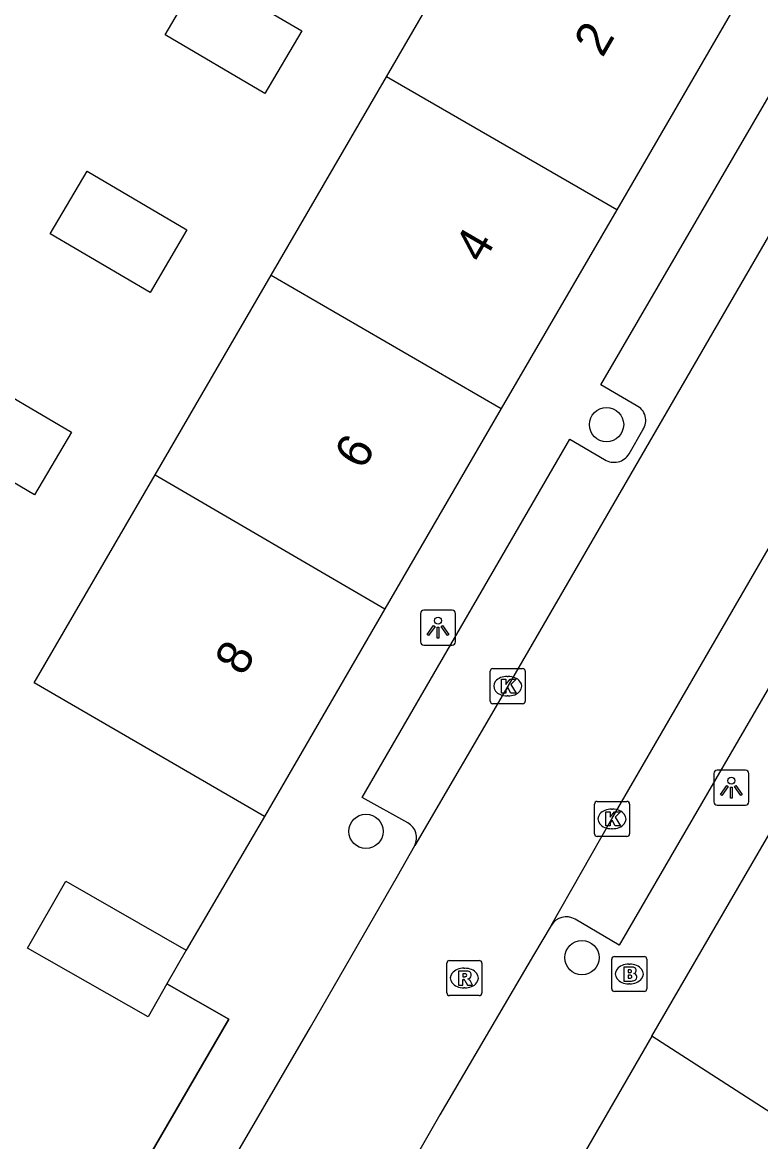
# Model space of a CAD drawing. Extents: x 160026 to 161302, y 384757 to 385701.
# Drawn here: x 160328.19 to 160349.26, y 385074.12 to 385106.09 of the extents above; entities that cross this region are included whole.
import ezdxf

# ---------------------------------------------------------------- set-up
doc = ezdxf.new("R2010")
doc.units = 0
for name, color, linetype in [('IMGEO_Boom', 7, 'Continuous'), ('IMGEO_Brandkraan', 7, 'Continuous'), ('IMGEO_Kolk', 7, 'Continuous'), ('IMGEO_Lichtpunt', 7, 'Continuous'), ('IMGEO_Muur', 7, 'Continuous'), ('IMGEO_Pand', 7, 'Continuous'), ('IMGEO_Pand_nummerreeks', 7, 'Continuous'), ('IMGEO_Rijbaan_lokaal_open', 7, 'Continuous'), ('IMGEO_Rioolput', 7, 'Continuous'), ('IMGEO_Voetpad_open', 7, 'Continuous')]:
    doc.layers.add(name, color=color, linetype=linetype)

msp = doc.modelspace()

# ---------------------------------------------------------------- linework, layer by layer
at = {"layer": 'IMGEO_Boom'}
for centre in [(160344.862, 385094.6), (160337.995, 385082.983), (160344.159, 385079.376)]:
    msp.add_circle(centre, 0.489, dxfattribs=at)
at = {"layer": 'IMGEO_Brandkraan'}
for p, q in [((160345.011, 385078.483), (160345.011, 385079.335)), ((160345.086, 385079.409), (160345.938, 385079.409)), ((160346.012, 385079.335), (160346.012, 385078.483)), ((160345.499, 385079.189), (160345.524, 385079.189)), ((160345.938, 385078.409), (160345.086, 385078.409)), ((160345.522, 385078.629), (160345.497, 385078.629))]:
    msp.add_line(p, q, dxfattribs=at)
for points in [[(160345.011, 385078.483), (160345.011, 385079.335)], [(160345.086, 385079.409), (160345.938, 385079.409)], [(160346.012, 385079.335), (160346.012, 385078.483)], [(160345.359, 385079.109), (160345.359, 385078.709), (160345.572, 385078.709)], [(160345.59, 385079.109), (160345.359, 385079.109)], [(160345.538, 385079.028), (160345.484, 385079.028), (160345.484, 385078.952)], [(160345.484, 385078.952), (160345.537, 385078.952)], [(160345.546, 385078.876), (160345.484, 385078.876), (160345.484, 385078.795)], [(160345.484, 385078.795), (160345.546, 385078.795)], [(160345.938, 385078.409), (160345.086, 385078.409)]]:
    msp.add_lwpolyline(points, dxfattribs=at)
for centre, radius, start, end in [((160345.088, 385079.333), 0.0765, 91.552, 178.448), ((160345.088, 385079.333), 0.0765, 91.552, 178.448), ((160345.936, 385079.333), 0.0765, 1.552, 88.448), ((160345.936, 385079.333), 0.0765, 1.552, 88.448), ((160345.539, 385078.99), 0.0379, 267.8285, 90.9355), ((160345.594, 385078.964), 0.145, 59.4692, 91.5367), ((160345.619, 385079.011), 0.0922, 285.5137, 58.1501), ((160345.547, 385078.835), 0.0404, 269.8759, 90.5077), ((160345.578, 385078.96), 0.251, 268.6676, 293.5347), ((160345.624, 385078.819), 0.105, 301.3115, 78.989), ((160345.088, 385078.485), 0.0765, 181.552, 268.448), ((160345.088, 385078.485), 0.0765, 181.552, 268.448), ((160345.936, 385078.485), 0.0765, 271.552, 358.448), ((160345.936, 385078.485), 0.0765, 271.552, 358.448)]:
    msp.add_arc(centre, radius, start, end, dxfattribs=at)
for centre, major_axis, ratio, start_param, end_param in [((160345.498, 385078.909), (-0.387, 0.002), 0.722429, 4.712389, 7.853982), ((160345.523, 385078.909), (-0.39, 0.002), 0.717154, 1.570796, 4.712389)]:
    msp.add_ellipse(centre, major_axis=major_axis, ratio=ratio, start_param=start_param, end_param=end_param, dxfattribs=at)
at = {"layer": 'IMGEO_Kolk'}
for p, q in [((160341.616, 385087.63), (160342.468, 385087.63)), ((160341.541, 385086.704), (160341.541, 385087.556)), ((160342.029, 385087.41), (160342.054, 385087.41)), ((160342.542, 385087.556), (160342.542, 385086.704)), ((160342.052, 385086.85), (160342.027, 385086.85)), ((160342.468, 385086.63), (160341.616, 385086.63)), ((160344.593, 385083.838), (160345.445, 385083.838)), ((160344.518, 385082.912), (160344.518, 385083.764)), ((160345.006, 385083.618), (160345.031, 385083.618)), ((160345.519, 385083.764), (160345.519, 385082.912)), ((160345.445, 385082.838), (160344.593, 385082.838)), ((160345.029, 385083.058), (160345.004, 385083.058))]:
    msp.add_line(p, q, dxfattribs=at)
for points in [[(160341.616, 385087.63), (160342.468, 385087.63)], [(160341.541, 385086.704), (160341.541, 385087.556)], [(160341.862, 385087.33), (160341.985, 385087.33), (160341.985, 385087.179), (160342.115, 385087.33), (160342.279, 385087.33), (160342.133, 385087.179), (160342.286, 385086.93), (160342.134, 385086.93), (160342.049, 385087.094), (160341.985, 385087.027), (160341.985, 385086.93), (160341.862, 385086.93), (160341.862, 385087.33)], [(160342.542, 385087.556), (160342.542, 385086.704)], [(160342.468, 385086.63), (160341.616, 385086.63)], [(160344.593, 385083.838), (160345.445, 385083.838)], [(160344.518, 385082.912), (160344.518, 385083.764)], [(160344.839, 385083.538), (160344.962, 385083.538), (160344.962, 385083.387), (160345.092, 385083.538), (160345.256, 385083.538), (160345.11, 385083.387), (160345.263, 385083.138), (160345.111, 385083.138), (160345.026, 385083.302), (160344.962, 385083.235), (160344.962, 385083.138), (160344.839, 385083.138), (160344.839, 385083.538)], [(160345.519, 385083.764), (160345.519, 385082.912)], [(160345.445, 385082.838), (160344.593, 385082.838)]]:
    msp.add_lwpolyline(points, dxfattribs=at)
for centre, start, end in [((160341.618, 385087.554), 91.552, 178.448), ((160341.618, 385087.554), 91.552, 178.448), ((160342.466, 385087.554), 1.552, 88.448), ((160342.466, 385087.554), 1.552, 88.448), ((160341.618, 385086.706), 181.552, 268.448), ((160341.618, 385086.706), 181.552, 268.448), ((160342.466, 385086.706), 271.552, 358.448), ((160342.466, 385086.706), 271.552, 358.448), ((160344.595, 385083.762), 91.552, 178.448), ((160344.595, 385083.762), 91.552, 178.448), ((160345.443, 385083.762), 1.552, 88.448), ((160345.443, 385083.762), 1.552, 88.448), ((160344.595, 385082.914), 181.552, 268.448), ((160344.595, 385082.914), 181.552, 268.448), ((160345.443, 385082.914), 271.552, 358.448), ((160345.443, 385082.914), 271.552, 358.448)]:
    msp.add_arc(centre, 0.0765, start, end, dxfattribs=at)
for centre, major_axis, ratio, start_param, end_param in [((160342.028, 385087.13), (-0.387, 0.002), 0.722429, 4.712389, 7.853982), ((160342.053, 385087.13), (-0.39, 0.002), 0.717154, 1.570796, 4.712389), ((160345.005, 385083.338), (-0.387, 0.002), 0.722429, 4.712389, 7.853982), ((160345.03, 385083.338), (-0.39, 0.002), 0.717154, 1.570796, 4.712389)]:
    msp.add_ellipse(centre, major_axis=major_axis, ratio=ratio, start_param=start_param, end_param=end_param, dxfattribs=at)
at = {"layer": 'IMGEO_Lichtpunt'}
for p, q in [((160340.456, 385089.298), (160339.648, 385089.298)), ((160340.456, 385089.298), (160339.648, 385089.298)), ((160339.554, 385089.203), (160339.554, 385088.396)), ((160339.554, 385089.203), (160339.554, 385088.396)), ((160340.55, 385088.396), (160340.55, 385089.203)), ((160340.55, 385088.396), (160340.55, 385089.203)), ((160339.648, 385088.302), (160340.456, 385088.302)), ((160339.648, 385088.302), (160340.456, 385088.302)), ((160347.925, 385084.633), (160347.925, 385083.826)), ((160347.925, 385084.633), (160347.925, 385083.826)), ((160348.827, 385084.728), (160348.019, 385084.728)), ((160348.827, 385084.728), (160348.019, 385084.728)), ((160348.921, 385083.826), (160348.921, 385084.633)), ((160348.921, 385083.826), (160348.921, 385084.633)), ((160348.019, 385083.732), (160348.827, 385083.732)), ((160348.019, 385083.732), (160348.827, 385083.732))]:
    msp.add_line(p, q, dxfattribs=at)
for points in [[(160339.928, 385088.867), (160339.967, 385088.839), (160339.779, 385088.577), (160339.741, 385088.604), (160339.928, 385088.867)], [(160340.03, 385088.819), (160340.077, 385088.819), (160340.077, 385088.497), (160340.03, 385088.497), (160340.03, 385088.819)], [(160340.14, 385088.839), (160340.178, 385088.866), (160340.365, 385088.604), (160340.326, 385088.576), (160340.14, 385088.839)], [(160348.299, 385084.297), (160348.338, 385084.269), (160348.15, 385084.007), (160348.112, 385084.034), (160348.299, 385084.297)], [(160348.401, 385084.249), (160348.448, 385084.249), (160348.448, 385083.927), (160348.401, 385083.927), (160348.401, 385084.249)], [(160348.511, 385084.269), (160348.549, 385084.296), (160348.736, 385084.034), (160348.697, 385084.006), (160348.511, 385084.269)]]:
    msp.add_lwpolyline(points, dxfattribs=at)
for centre in [(160340.053, 385089.001), (160348.424, 385084.431)]:
    msp.add_circle(centre, 0.0994, dxfattribs=at)
for centre, start, end in [((160339.648, 385089.203), 90, 180), ((160339.648, 385089.203), 90, 180), ((160340.456, 385089.203), 0, 90), ((160340.456, 385089.203), 0, 90), ((160339.648, 385088.396), 180, 270), ((160339.648, 385088.396), 180, 270), ((160340.456, 385088.396), 270, 0), ((160340.456, 385088.396), 270, 360), ((160348.019, 385084.633), 90, 180), ((160348.019, 385084.633), 90, 180), ((160348.827, 385084.633), 0, 90), ((160348.827, 385084.633), 0, 90), ((160348.019, 385083.826), 180, 270), ((160348.019, 385083.826), 180, 270), ((160348.827, 385083.826), 270, 0), ((160348.827, 385083.826), 270, 360)]:
    msp.add_arc(centre, 0.0946, start, end, dxfattribs=at)
at = {"layer": 'IMGEO_Muur'}
msp.add_lwpolyline([(160330.09, 385070.735), (160334.083, 385077.616), (160332.317, 385078.627)], dxfattribs=at)
at = {"layer": 'IMGEO_Pand'}
for points in [[(160338.579, 385104.535), (160342.039, 385110.493), (160348.337, 385106.863), (160348.498, 385107.138), (160348.774, 385106.977)], [(160332.264, 385105.735), (160333.316, 385107.522), (160336.163, 385105.848), (160335.111, 385104.06), (160332.264, 385105.735)], [(160348.774, 385106.977), (160345.154, 385100.738)], [(160335.29, 385098.871), (160338.579, 385104.535)], [(160345.154, 385100.738), (160338.579, 385104.535)], [(160328.987, 385100.05), (160330.039, 385101.838), (160332.886, 385100.163), (160331.835, 385098.375), (160328.987, 385100.05)], [(160345.154, 385100.738), (160341.859, 385095.06)], [(160331.975, 385093.164), (160335.29, 385098.871)], [(160335.29, 385098.871), (160341.859, 385095.06)], [(160325.69, 385094.272), (160326.741, 385096.06), (160329.589, 385094.385), (160328.537, 385092.597), (160325.69, 385094.272)], [(160341.859, 385095.06), (160338.539, 385089.338)], [(160335.098, 385083.409), (160328.525, 385087.223), (160331.975, 385093.164)], [(160331.975, 385093.164), (160338.539, 385089.338)], [(160338.539, 385089.338), (160335.098, 385083.409)], [(160346.158, 385077.133), (160349.597, 385083.064)], [(160332.317, 385078.627), (160331.779, 385077.69), (160328.34, 385079.651), (160329.434, 385081.559), (160332.868, 385079.588)], [(160332.868, 385079.588), (160332.317, 385078.627)], [(160356.164, 385079.254), (160352.545, 385073.014), (160346.158, 385077.133)]]:
    msp.add_lwpolyline(points, dxfattribs=at)
at = {"layer": 'IMGEO_Rijbaan_lokaal_open'}
for points in [[(160352.099, 385104.5), (160351.183, 385102.92), (160342.043, 385087.129), (160339.387, 385082.576)], [(160343.285, 385080.295), (160345.014, 385083.339), (160355.29, 385101.073), (160355.976, 385102.245)], [(160308.283, 385028.896), (160308.757, 385029.746), (160311.381, 385034.254), (160315.942, 385042.109), (160333.739, 385072.8), (160336.41, 385077.395), (160338.894, 385081.699), (160339.387, 385082.576)], [(160343.285, 385080.295), (160342.782, 385079.444), (160340.106, 385074.885), (160338.122, 385071.424), (160319.833, 385039.862), (160315.342, 385032.116), (160312.692, 385027.574), (160312.148, 385026.623)]]:
    msp.add_lwpolyline(points, dxfattribs=at)
at = {"layer": 'IMGEO_Rioolput'}
for p, q in [((160340.303, 385078.368), (160340.303, 385079.22)), ((160340.378, 385079.294), (160341.23, 385079.294)), ((160340.791, 385079.074), (160340.816, 385079.074)), ((160341.304, 385079.22), (160341.304, 385078.368)), ((160340.814, 385078.514), (160340.789, 385078.514)), ((160341.23, 385078.294), (160340.378, 385078.294))]:
    msp.add_line(p, q, dxfattribs=at)
for points in [[(160340.303, 385078.368), (160340.303, 385079.22)], [(160340.378, 385079.294), (160341.23, 385079.294)], [(160340.892, 385078.992), (160340.64, 385078.994), (160340.64, 385078.594)], [(160341.304, 385079.22), (160341.304, 385078.368)], [(160340.64, 385078.594), (160340.764, 385078.594), (160340.764, 385078.756), (160340.775, 385078.756)], [(160340.818, 385078.913), (160340.764, 385078.913), (160340.764, 385078.832)], [(160340.764, 385078.832), (160340.816, 385078.832)], [(160340.822, 385078.727), (160340.893, 385078.594), (160341.033, 385078.594), (160340.968, 385078.72)], [(160341.23, 385078.294), (160340.378, 385078.294)]]:
    msp.add_lwpolyline(points, dxfattribs=at)
for centre, radius, start, end in [((160340.38, 385079.218), 0.0765, 91.552, 178.448), ((160340.38, 385079.218), 0.0765, 91.552, 178.448), ((160340.891, 385078.882), 0.109, 350.3612, 89.416), ((160341.228, 385079.218), 0.0765, 1.552, 88.448), ((160341.228, 385079.218), 0.0765, 1.552, 88.448), ((160340.774, 385078.703), 0.0533, 26.0293, 88.6989), ((160340.8, 385079.021), 0.19, 274.7715, 282.9687), ((160340.824, 385078.817), 0.0964, 77.0061, 93.1865), ((160340.838, 385078.874), 0.0378, 276.6634, 79.6772), ((160340.889, 385078.882), 0.112, 277.5842, 350.9817), ((160340.873, 385078.667), 0.108, 29.5134, 73.7905), ((160340.38, 385078.37), 0.0765, 181.552, 268.448), ((160340.38, 385078.37), 0.0765, 181.552, 268.448), ((160341.228, 385078.37), 0.0765, 271.552, 358.448), ((160341.228, 385078.37), 0.0765, 271.552, 358.448)]:
    msp.add_arc(centre, radius, start, end, dxfattribs=at)
for centre, major_axis, ratio, start_param, end_param in [((160340.79, 385078.794), (-0.387, 0.002), 0.722429, 4.712389, 7.853982), ((160340.815, 385078.794), (-0.39, 0.002), 0.717154, 1.570796, 4.712389)]:
    msp.add_ellipse(centre, major_axis=major_axis, ratio=ratio, start_param=start_param, end_param=end_param, dxfattribs=at)
at = {"layer": 'IMGEO_Voetpad_open'}
for points in [[(160345.712, 385095.144), (160344.699, 385095.733), (160350.138, 385105.085), (160351.446, 385104.358)], [(160345.504, 385093.766), (160345.895, 385094.455)], [(160339.19, 385083.225), (160337.885, 385083.953), (160343.811, 385094.189), (160344.806, 385093.605)], [(160350.141, 385090.542), (160351.151, 385089.943), (160345.218, 385079.729), (160343.968, 385080.475)], [(160335.098, 385083.409), (160332.868, 385079.588)], [(160332.317, 385078.627), (160334.083, 385077.616), (160330.09, 385070.735)], [(160346.158, 385077.133), (160343.864, 385073.166)]]:
    msp.add_lwpolyline(points, dxfattribs=at)
for centre, radius, start, end in [((160345.52, 385094.724), 0.462, 324.3452, 65.4038), ((160345.078, 385094.018), 0.495, 236.6406, 329.3367), ((160338.958, 385082.8), 0.484, 332.4393, 61.3314), ((160343.717, 385080.042), 0.5, 59.8702, 149.6582)]:
    msp.add_arc(centre, radius, start, end, dxfattribs=at)

# ---------------------------------------------------------------- texts
at = {"layer": 'IMGEO_Pand_nummerreeks'}
for s, p in [('2', (160344.746, 385105.057)), ('4', (160341.328, 385099.167)), ('6', (160337.909, 385093.275)), ('8', (160334.492, 385087.386))]:
    msp.add_text(s, height=1, rotation=59.8743, dxfattribs=at).set_placement(p)

doc.saveas('drawing.dxf')
